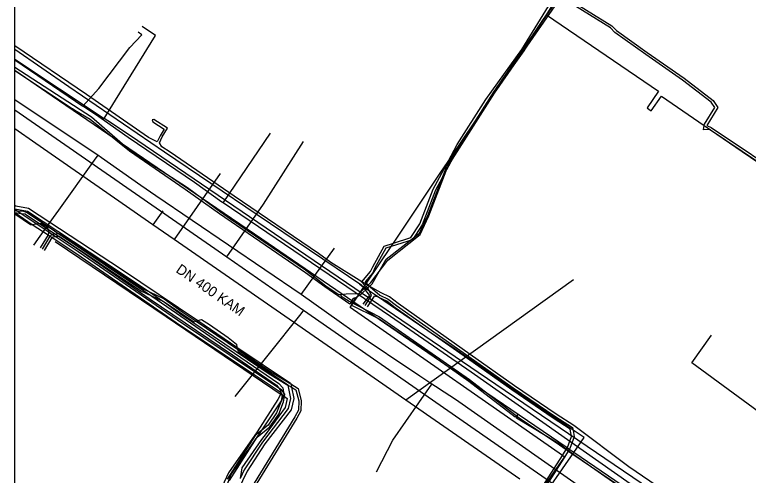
# Model space of a CAD drawing. Extents: x -600309 to -598967, y -1161267 to -1160292.
# Drawn here: x -600308.5 to -600250.7, y -1160519.9 to -1160483.6 of the extents above; entities that cross this region are included whole.
import ezdxf

# ---------------------------------------------------------------- set-up
doc = ezdxf.new("R2010")
doc.units = 0
for name, color, linetype in [('Vrstva 12', 7, 'Continuous'), ('Vrstva 13', 7, 'Continuous'), ('Vrstva 19', 7, 'Continuous'), ('Vrstva 42', 7, 'Continuous'), ('Vrstva 44', 7, 'Continuous'), ('Vrstva 55', 7, 'Continuous'), ('Vrstva 58', 7, 'Continuous'), ('Vrstva 63', 7, 'Continuous'), ('Vrstva 9', 7, 'Continuous')]:
    doc.layers.add(name, color=color, linetype=linetype)

msp = doc.modelspace()

# ---------------------------------------------------------------- linework, layer by layer
at = {"layer": 'Vrstva 12'}
for p, q in [((-600308.541, -1160487.121), (-600301.49, -1160491.78)), ((-600308.541, -1160487.172), (-600303.16, -1160490.82))]:
    msp.add_line(p, q, dxfattribs=at)
for points in [[(-600303.16, -1160490.82), (-600301.91, -1160489.42), (-600299.47, -1160486.18), (-600298.53, -1160485.19), (-600298.8, -1160484.98)], [(-600292.12, -1160498.46), (-600292.22, -1160498.4), (-600294.38, -1160496.83), (-600299.59, -1160493.28), (-600302.18, -1160491.48), (-600303.16, -1160490.82)], [(-600301.2, -1160491.98), (-600301.49, -1160491.78)], [(-600228.41, -1160541.49), (-600272.01, -1160511.83), (-600278.62, -1160507.33), (-600299.49, -1160493.11), (-600301.2, -1160491.98)], [(-600292.12, -1160498.46), (-600288.38, -1160492.96)], [(-600241.28, -1160533.41), (-600259.06, -1160521.3), (-600272.56, -1160511.8), (-600278.92, -1160507.42), (-600292.12, -1160498.46)]]:
    msp.add_lwpolyline(points, dxfattribs=at)
at = {"layer": 'Vrstva 13'}
for points in [[(-600301.49, -1160491.78), (-600297.44, -1160485.25), (-600298.5, -1160484.54)], [(-600308.541, -1160491.105), (-600291.83, -1160502.72), (-600285.788, -1160506.915), (-600251.655, -1160530.667), (-600236.68, -1160541.11), (-600220.57, -1160552.02), (-600215.812, -1160555.469), (-600201.53, -1160564.96), (-600163.9, -1160590.21), (-600157.56, -1160594.72), (-600156.22, -1160594.192), (-600155.175, -1160594.905), (-600154.882, -1160595.123)], [(-600291.83, -1160502.72), (-600288.92, -1160498.54), (-600285.772, -1160493.619)], [(-600285.788, -1160506.915), (-600286, -1160507.2), (-600291.204, -1160513.718)]]:
    msp.add_lwpolyline(points, dxfattribs=at)
at = {"layer": 'Vrstva 19'}
for points in [[(-600247.95, -1160540.21), (-600254.03, -1160535.92), (-600255.24, -1160535.06), (-600256.28, -1160534.35), (-600252.55, -1160529.18), (-600262.364, -1160522.013), (-600262.45, -1160521.95), (-600263.51, -1160521.21), (-600273.8, -1160513.97), (-600274.69, -1160513.39), (-600275.387, -1160512.929), (-600275.667, -1160512.744), (-600276.61, -1160512.12), (-600281.8, -1160508.65), (-600282.97, -1160507.81), (-600285.96, -1160505.68), (-600297.41, -1160497.89), (-600298.6, -1160497.08), (-600301.69, -1160494.9), (-600302, -1160494.69), (-600302.82, -1160494.14), (-600308.541, -1160490.315)], [(-600302, -1160494.69), (-600302.27, -1160495.07), (-600305.09, -1160499.02), (-600306.06, -1160500.38), (-600307.06, -1160501.78)], [(-600285.96, -1160505.68), (-600283.35, -1160502.03)], [(-600245.42, -1160518.25), (-600255.17, -1160511.06), (-600253.62, -1160508.88)], [(-600280.04, -1160519.66), (-600278.75, -1160517.18), (-600275.667, -1160512.744)]]:
    msp.add_lwpolyline(points, dxfattribs=at)
at = {"layer": 'Vrstva 42'}
for points in [[(-600265.471, -1160481.974), (-600261.478, -1160484.491), (-600261.116, -1160484.843), (-600258.692, -1160486.578), (-600255.791, -1160488.609), (-600253.496, -1160490.361), (-600253.121, -1160490.929), (-600254.009, -1160492.343), (-600253.664, -1160492.507), (-600247.231, -1160496.816)], [(-600247.369, -1160496.964), (-600251.209, -1160494.392), (-600253.776, -1160492.673), (-600254.25, -1160492.7), (-600254.199, -1160492.347), (-600254.185, -1160492.247), (-600253.359, -1160490.931), (-600253.644, -1160490.499), (-600255.909, -1160488.771), (-600258.808, -1160486.742), (-600261.244, -1160484.997), (-600261.602, -1160484.649), (-600265.448, -1160482.226)], [(-600280.92, -1160506.55), (-600280.42, -1160505.75), (-600280.586, -1160505.413), (-600280.681, -1160505.22), (-600280.935, -1160504.961), (-600281.195, -1160504.695), (-600281.178, -1160504.674), (-600280.497, -1160503.867), (-600280.33, -1160503.486), (-600279.428, -1160501.857), (-600278.701, -1160501.628), (-600277.324, -1160501.195), (-600276.609, -1160500.094), (-600275.551, -1160497.368), (-600274.376, -1160495.174), (-600273.666, -1160493.849), (-600271.403, -1160490.304), (-600268.583, -1160486.355), (-600266.264, -1160482.599)], [(-600266.116, -1160482.741), (-600266.961, -1160484.108), (-600268.417, -1160486.465), (-600270.428, -1160489.283), (-600271.237, -1160490.416), (-600272.236, -1160491.981), (-600273.494, -1160493.951), (-600275.369, -1160497.452), (-600276.431, -1160500.186), (-600277.196, -1160501.365), (-600278.879, -1160501.893), (-600279.292, -1160502.023), (-600280.15, -1160503.574), (-600280.323, -1160503.972), (-600280.925, -1160504.685), (-600280.821, -1160504.791), (-600280.561, -1160505.058)], [(-600268.235, -1160522.864), (-600265.278, -1160518.594), (-600265.216, -1160518.505), (-600265.219, -1160518.503), (-600265.383, -1160518.388), (-600282.113, -1160506.719), (-600281.82, -1160506.282), (-600281.051, -1160505.134), (-600281.032, -1160505.106), (-600280.935, -1160504.961), (-600280.871, -1160504.866), (-600280.821, -1160504.791), (-600278.879, -1160501.893), (-600278.701, -1160501.628), (-600274.948, -1160496.028), (-600274.376, -1160495.174), (-600272.236, -1160491.981), (-600270.428, -1160489.283), (-600266.961, -1160484.108), (-600266.625, -1160483.607), (-600257.796, -1160489.644), (-600258.71, -1160490.964), (-600258.546, -1160491.078), (-600258.382, -1160491.192), (-600257.581, -1160490.035), (-600254.199, -1160492.347), (-600251.209, -1160494.392), (-600247.276, -1160497.082)], [(-600272.637, -1160510.415), (-600278.331, -1160506.398), (-600279.001, -1160505.874), (-600279.664, -1160505.552), (-600280.561, -1160505.058), (-600280.584, -1160505.045), (-600280.871, -1160504.866), (-600281.178, -1160504.674), (-600283.62, -1160503.15), (-600284.6, -1160502.45), (-600291.24, -1160497.93), (-600296.28, -1160494.46), (-600296.95, -1160494.03), (-600297.129, -1160493.711), (-600296.908, -1160493.251), (-600296.485, -1160492.558), (-600297.567, -1160491.875), (-600297.695, -1160491.905), (-600297.661, -1160492.052), (-600296.759, -1160492.622), (-600297.084, -1160493.155), (-600297.309, -1160493.625), (-600298, -1160493.28), (-600302.89, -1160489.89), (-600308.541, -1160486.063)], [(-600281.09, -1160506.444), (-600280.56, -1160505.75), (-600281.051, -1160505.134), (-600281.123, -1160505.045), (-600281.19, -1160504.96), (-600289.44, -1160499.4), (-600296.74, -1160494.44), (-600304.26, -1160489.3), (-600308.541, -1160486.354)], [(-600253.128, -1160525.916), (-600264.484, -1160518.146), (-600264.838, -1160517.904), (-600265.003, -1160517.791), (-600272.565, -1160512.617), (-600280.817, -1160506.969), (-600281.82, -1160506.282), (-600289.07, -1160501.321), (-600297.322, -1160495.674), (-600305.575, -1160490.026), (-600308.541, -1160487.996)], [(-600308.541, -1160498.642), (-600308.448, -1160498.687), (-600307.44, -1160498.873), (-600300.133, -1160503.685), (-600294.114, -1160507.74), (-600291.022, -1160509.824), (-600286.805, -1160512.665), (-600286.79, -1160512.735), (-600286.732, -1160513.004), (-600286.541, -1160513.886), (-600286.748, -1160514.789), (-600288.818, -1160517.465), (-600290.229, -1160519.632), (-600290.954, -1160521.147)], [(-600308.541, -1160498.92), (-600308.527, -1160498.927), (-600307.535, -1160499.11), (-600300.272, -1160503.893), (-600297.917, -1160505.48), (-600296.857, -1160506.194), (-600296.827, -1160506.214), (-600294.411, -1160507.842), (-600294.249, -1160507.787), (-600294.114, -1160507.74), (-600293.82, -1160507.64), (-600293.2, -1160508.06)], [(-600291.621, -1160520.356), (-600289.435, -1160516.947), (-600288.426, -1160516.129), (-600287.731, -1160515.117), (-600287.353, -1160514.147), (-600287.286, -1160513.741), (-600287.255, -1160513.556), (-600287.489, -1160513.227), (-600295.714, -1160507.717), (-600303.534, -1160502.317), (-600305.353, -1160501.105), (-600305.603, -1160500.938), (-600305.855, -1160500.77), (-600306.857, -1160500.102), (-600308.541, -1160498.979)], [(-600308.541, -1160499.22), (-600307.15, -1160500.147), (-600305.912, -1160500.972), (-600305.746, -1160501.083), (-600305.579, -1160501.194), (-600303.646, -1160502.483), (-600295.826, -1160507.883), (-600287.631, -1160513.373), (-600287.465, -1160513.604), (-600287.468, -1160513.618), (-600287.547, -1160514.093), (-600287.909, -1160515.023), (-600288.574, -1160515.991), (-600289.585, -1160516.812), (-600291.799, -1160520.264)], [(-600308.541, -1160499.323), (-600307.294, -1160500.169), (-600307.15, -1160500.147), (-600306.857, -1160500.102), (-600306.46, -1160500.04), (-600305.99, -1160500.34)], [(-600305.99, -1160500.34), (-600305.844, -1160500.718), (-600305.855, -1160500.77), (-600305.891, -1160500.937), (-600305.912, -1160500.972), (-600306.528, -1160501.991)], [(-600306.36, -1160502.1), (-600305.746, -1160501.083), (-600305.72, -1160501.04), (-600305.603, -1160500.938), (-600305.59, -1160500.927), (-600304.974, -1160500.867), (-600298.491, -1160505.213), (-600297.917, -1160505.48), (-600296.749, -1160506.023), (-600295.353, -1160507.038), (-600294.249, -1160507.787), (-600290.994, -1160509.994), (-600288.366, -1160511.776), (-600286.79, -1160512.735), (-600286.213, -1160513.086), (-600285.96, -1160514.058), (-600285.981, -1160514.868), (-600286.304, -1160515.431), (-600290.501, -1160522.287)], [(-600306.199, -1160502.221), (-600305.579, -1160501.194), (-600305.549, -1160501.143), (-600305.5, -1160501.119), (-600305.353, -1160501.105), (-600305.026, -1160501.073), (-600298.589, -1160505.387), (-600296.857, -1160506.194), (-600296.851, -1160506.197), (-600296.827, -1160506.214), (-600295.467, -1160507.202), (-600288.474, -1160511.944), (-600287.026, -1160512.825), (-600286.732, -1160513.004), (-600286.387, -1160513.214), (-600286.16, -1160514.082), (-600286.179, -1160514.812), (-600286.476, -1160515.329), (-600290.679, -1160522.193)], [(-600305.34, -1160501.494), (-600296.612, -1160507.413), (-600287.468, -1160513.618), (-600287.286, -1160513.741), (-600287.068, -1160513.889), (-600287.214, -1160514.608), (-600288.717, -1160516.647), (-600289.092, -1160517.109), (-600290.629, -1160519.363), (-600290.779, -1160520.203)], [(-600270.306, -1160526.557), (-600264.484, -1160518.146), (-600263.67, -1160516.971), (-600264.544, -1160516.373), (-600270.18, -1160512.514), (-600273.743, -1160510.059), (-600275.992, -1160508.539), (-600278.534, -1160506.821), (-600279.873, -1160505.902), (-600280.586, -1160505.413), (-600281.032, -1160505.106), (-600281.123, -1160505.045), (-600281.358, -1160504.883)], [(-600280.561, -1160505.058), (-600280.539, -1160505.08), (-600279.756, -1160505.73), (-600279.107, -1160506.045), (-600278.45, -1160506.559), (-600272.752, -1160510.578), (-600269.263, -1160513.048), (-600265.985, -1160515.277), (-600264.579, -1160516.179), (-600264.544, -1160516.373), (-600264.447, -1160516.909), (-600264.799, -1160517.843), (-600264.838, -1160517.904), (-600265.219, -1160518.503), (-600265.278, -1160518.594), (-600269.219, -1160524.778)], [(-600268.235, -1160522.864), (-600265.383, -1160518.388), (-600265.003, -1160517.791), (-600264.981, -1160517.757), (-600264.653, -1160516.891), (-600264.761, -1160516.301), (-600266.095, -1160515.443), (-600269.377, -1160513.212), (-600272.868, -1160510.742), (-600275.992, -1160508.539), (-600278.57, -1160506.721), (-600279.213, -1160506.215), (-600279.844, -1160505.91), (-600279.873, -1160505.902), (-600280.219, -1160505.806), (-600280.755, -1160506.664)], [(-600293.2, -1160508.06), (-600291.72, -1160509.08)], [(-600291.72, -1160509.08), (-600291.06, -1160509.59), (-600291.022, -1160509.824), (-600290.994, -1160509.994), (-600290.966, -1160510.163), (-600287.028, -1160512.816), (-600287.026, -1160512.825), (-600286.797, -1160513.884), (-600286.979, -1160514.68), (-600289.022, -1160517.32), (-600290.447, -1160519.509), (-600290.779, -1160520.203)], [(-600253.11, -1160524.09), (-600260.15, -1160519.29), (-600264.471, -1160516.011), (-600265.875, -1160515.11), (-600269.149, -1160512.884), (-600272.637, -1160510.415)]]:
    msp.add_lwpolyline(points, dxfattribs=at)
at = {"layer": 'Vrstva 44'}
for points in [[(-600308.541, -1160499.064), (-600308.28, -1160499.1), (-600307.92, -1160499.08), (-600307.55, -1160499.21), (-600303.26, -1160502.1), (-600297.74, -1160505.81), (-600291.23, -1160510.3), (-600287.73, -1160512.69), (-600287.41, -1160513.04), (-600287.32, -1160513.6), (-600287.5, -1160513.98), (-600289.22, -1160516.59), (-600291.52, -1160519.88), (-600292.35, -1160522.14)], [(-600308.541, -1160499.218), (-600308.04, -1160499.28), (-600307.71, -1160499.32), (-600307.57, -1160499.41), (-600303.37, -1160502.22), (-600297.93, -1160506), (-600291.38, -1160510.43), (-600287.9, -1160512.84), (-600287.62, -1160513.2), (-600287.53, -1160513.47), (-600287.81, -1160513.96), (-600289.42, -1160516.51), (-600291.69, -1160519.74), (-600292.7, -1160521.92)]]:
    msp.add_lwpolyline(points, dxfattribs=at)
at = {"layer": 'Vrstva 55'}
for points in [[(-600281.723, -1160505.975), (-600281.186, -1160505.599), (-600280.37, -1160504.85), (-600279.27, -1160502.88), (-600276.63, -1160500.83), (-600275.99, -1160499.45), (-600274.49, -1160495.56), (-600270.81, -1160489.75), (-600265.63, -1160482.18)], [(-600281.775, -1160505.94), (-600281.907, -1160506.062), (-600282.139, -1160506.455), (-600284.1, -1160505.08), (-600285.614, -1160503.964), (-600292.41, -1160499.32), (-600295.11, -1160497.4), (-600299.48, -1160494.38), (-600302.59, -1160491.86), (-600303.788, -1160491.166), (-600303.98, -1160491.03), (-600304.09, -1160490.99), (-600308.541, -1160488.038)], [(-600241.54, -1160534.13), (-600250.84, -1160527.86), (-600252.27, -1160526.84), (-600252.95, -1160526.36), (-600254.04, -1160525.61), (-600264.55, -1160518.27), (-600265.62, -1160517.49), (-600269.009, -1160515.431), (-600268.89, -1160515.16), (-600269.107, -1160515.364), (-600272.75, -1160512.54), (-600276.27, -1160510.04), (-600279.89, -1160507.57), (-600282.036, -1160506.517), (-600281.813, -1160506.138), (-600281.673, -1160506.009)]]:
    msp.add_lwpolyline(points, dxfattribs=at)
at = {"layer": 'Vrstva 58'}
for points in [[(-600282.86, -1160505.67), (-600282.41, -1160505.63), (-600281.409, -1160505.59), (-600280.47, -1160504.74), (-600279.14, -1160502.97), (-600276.59, -1160500.94), (-600275.9, -1160499.47), (-600274.42, -1160495.58), (-600270.73, -1160489.79), (-600265.53, -1160482.27), (-600264.33, -1160481.74), (-600262.2, -1160479.51), (-600258.16, -1160476.99), (-600254.71, -1160475.67), (-600249.65, -1160474.47), (-600249.04, -1160473.54), (-600248.52, -1160471.44), (-600247.42, -1160469.96), (-600243.07, -1160467.27), (-600240.48, -1160467.29), (-600237.42, -1160468.08), (-600236.669, -1160468.54)], [(-600308.541, -1160487.742), (-600302.48, -1160491.65), (-600299.45, -1160494.32), (-600294.91, -1160497.25), (-600292.32, -1160499.17), (-600291.53, -1160499.709)], [(-600291.53, -1160499.709), (-600285.62, -1160503.74), (-600284.03, -1160505), (-600283.004, -1160505.675), (-600282.86, -1160505.67)], [(-600282.86, -1160505.67), (-600282.812, -1160505.801), (-600282.19, -1160506.21), (-600279.8, -1160507.45), (-600272.7, -1160512.39), (-600268.79, -1160515.41), (-600265.62, -1160517.55), (-600264.55, -1160518.27), (-600253.37, -1160525.88), (-600252.19, -1160526.67), (-600250.72, -1160527.72), (-600241.43, -1160534.04), (-600236.29, -1160537.39), (-600230.75, -1160541.44), (-600228.95, -1160542.8), (-600227.94, -1160543.51), (-600224.47, -1160545.97), (-600223.72, -1160546.2), (-600222.91, -1160546.14), (-600220.63, -1160547.47), (-600219.17, -1160548.45), (-600213.69, -1160552.37)]]:
    msp.add_lwpolyline(points, dxfattribs=at)
at = {"layer": 'Vrstva 63'}
msp.add_lwpolyline([(-600308.541, -1160292.347), (-598967.108, -1160292.347), (-598967.108, -1161267.031), (-600308.541, -1161267.031)], close=True, dxfattribs=at)
at = {"layer": 'Vrstva 9'}
for p, q in [((-600306.88, -1160493.77), (-600308.541, -1160492.603)), ((-600292.347, -1160496.141), (-600295.97, -1160501.34)), ((-600296.877, -1160499.089), (-600297.644, -1160500.179)), ((-600264.5, -1160504.52), (-600277.719, -1160514.012))]:
    msp.add_line(p, q, dxfattribs=at)
msp.add_lwpolyline([(-600268.74, -1160520.24), (-600277.719, -1160514.012), (-600283.58, -1160509.94), (-600295.97, -1160501.34), (-600297.644, -1160500.179), (-600298.59, -1160499.52), (-600299.13, -1160499.15), (-600306.88, -1160493.77)], dxfattribs=at)

# ---------------------------------------------------------------- texts
at = {"layer": 'Vrstva 12'}
msp.add_text('DN 400 KAM', height=0.8, rotation=325.23517, dxfattribs=at).set_placement((-600295.9, -1160503.873))

doc.saveas('drawing.dxf')
